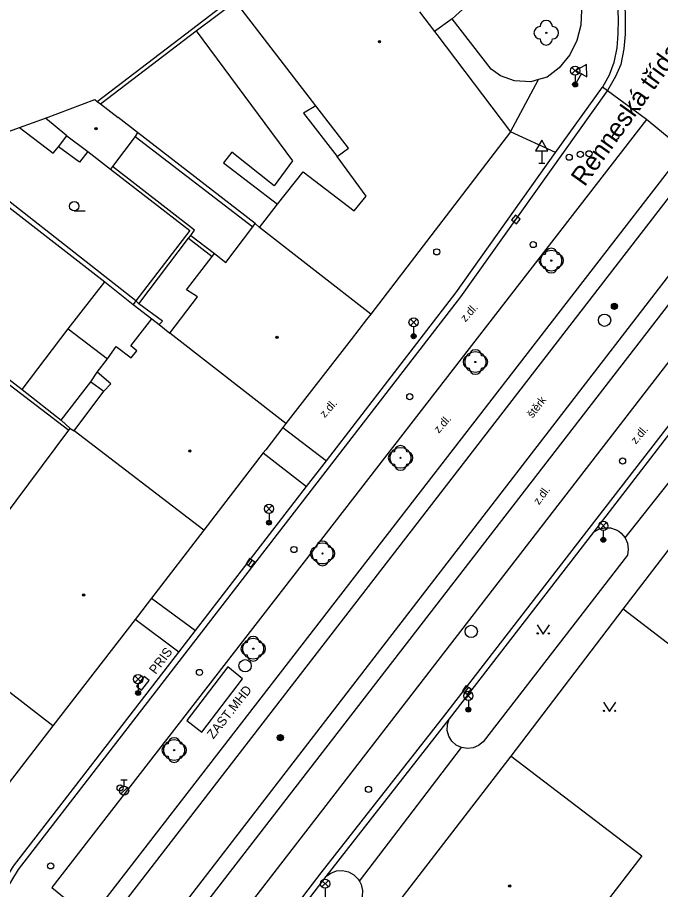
# Model space of a CAD drawing. Extents: x -598932 to -598196, y -1162207 to -1161504.
# Drawn here: x -598884.2 to -598832.1, y -1162121.9 to -1162051.1 of the extents above; entities that cross this region are included whole.
import ezdxf

# ---------------------------------------------------------------- set-up
doc = ezdxf.new("R2010")
doc.units = 0
for name, color, linetype in [('Level 22', 7, 'Continuous'), ('Level 24', 7, 'Continuous'), ('Level 25', 7, 'Continuous'), ('Level 27', 7, 'Continuous'), ('Level 28', 7, 'Continuous'), ('Level 33', 7, 'Continuous'), ('Level 34', 7, 'Continuous'), ('Level 36', 7, 'Continuous'), ('Level 39', 7, 'Continuous'), ('specificka linie pasportu komunikaci', 7, 'Continuous'), ('TM - budovy zdene_ betonove - VP', 7, 'Continuous'), ('TM - chodniky - VP', 7, 'Continuous'), ('TM - komunikace - VP', 7, 'Continuous'), ('TM - MHD - osa koleji', 7, 'Continuous'), ('TM - plot dreveny_ kovovy - VP', 7, 'Continuous'), ('TM - popis objektu', 7, 'Continuous'), ('TM - popis povrchu', 7, 'Continuous'), ('TM - rozhrani mezi zpev. plochami mezi sebou - VP', 7, 'Continuous'), ('TM - rozhrani ploch obecne - VP', 7, 'Continuous'), ('ulice', 7, 'Continuous')]:
    doc.layers.add(name, color=color, linetype=linetype)

msp = doc.modelspace()

# ---------------------------------------------------------------- linework, layer by layer
at = {"layer": 'Level 22'}
for centre in [(-598841.33, -1162052.38), (-598840.92, -1162070.87), (-598847.08, -1162079.1), (-598853.15, -1162086.88), (-598859.48, -1162094.64), (-598865.1, -1162102.37), (-598871.51, -1162110.6)]:
    msp.add_circle(centre, 0.05, dxfattribs=at)
for centre, start, end in [((-598841.33, -1162051.88), 0, 180), ((-598841.83, -1162052.38), 90, 270), ((-598840.83, -1162052.38), 270, 90), ((-598841.33, -1162052.88), 180, 0), ((-598840.92, -1162070.37), 0, 180), ((-598841.42, -1162070.87), 90, 270), ((-598840.42, -1162070.87), 270, 90), ((-598840.92, -1162071.37), 180, 0), ((-598847.58, -1162079.1), 90, 270), ((-598847.08, -1162078.6), 0, 180), ((-598846.58, -1162079.1), 270, 90), ((-598847.08, -1162079.6), 180, 0), ((-598853.65, -1162086.88), 90, 270), ((-598853.15, -1162086.38), 0, 180), ((-598852.65, -1162086.88), 270, 90), ((-598853.15, -1162087.38), 180, 0), ((-598859.98, -1162094.64), 90, 270), ((-598859.48, -1162094.14), 0, 180), ((-598858.98, -1162094.64), 270, 90), ((-598859.48, -1162095.14), 180, 0), ((-598865.1, -1162101.87), 0, 180), ((-598865.6, -1162102.37), 90, 270), ((-598864.6, -1162102.37), 270, 90), ((-598865.1, -1162102.87), 180, 0), ((-598871.51, -1162110.1), 0, 180), ((-598872.01, -1162110.6), 90, 270), ((-598871.01, -1162110.6), 270, 90), ((-598871.51, -1162111.1), 180, 0)]:
    msp.add_arc(centre, 0.5, start, end, dxfattribs=at)
at = {"layer": 'Level 24'}
msp.add_lwpolyline([(-598874.177, -1162105.727), (-598873.553, -1162104.945), (-598873.943, -1162104.633), (-598874.567, -1162105.415)], close=True, dxfattribs=at)
at = {"layer": 'Level 25'}
for centre, radius in [((-598835.8, -1162074.58), 0.25), ((-598835.8, -1162074.58), 0.2), ((-598835.8, -1162074.58), 0.15), ((-598835.8, -1162074.58), 0.1), ((-598835.8, -1162074.58), 0.05), ((-598862.9, -1162109.59), 0.25), ((-598862.9, -1162109.59), 0.2), ((-598862.9, -1162109.59), 0.15), ((-598862.9, -1162109.59), 0.1), ((-598862.9, -1162109.59), 0.05)]:
    msp.add_circle(centre, radius, dxfattribs=at)
at = {"layer": 'Level 27'}
for p, q in [((-598843.95, -1162067.732), (-598843.63, -1162067.348)), ((-598865.473, -1162095.615), (-598865.187, -1162095.205)), ((-598847.923, -1162105.935), (-598847.637, -1162105.525))]:
    msp.add_line(p, q, dxfattribs=at)
for points in [[(-598843.757, -1162067.892), (-598843.438, -1162067.507), (-598843.823, -1162067.188), (-598844.142, -1162067.573)], [(-598865.268, -1162095.758), (-598864.982, -1162095.348), (-598865.392, -1162095.062), (-598865.678, -1162095.472)], [(-598847.718, -1162106.078), (-598847.432, -1162105.668), (-598847.842, -1162105.382), (-598848.128, -1162105.792)]]:
    msp.add_lwpolyline(points, close=True, dxfattribs=at)
for centre in [(-598836.6, -1162075.71), (-598847.42, -1162100.97), (-598865.76, -1162103.75)]:
    msp.add_circle(centre, 0.5, dxfattribs=at)
at = {"layer": 'Level 28'}
for p, q in [((-598875.83, -1162113.015), (-598875.33, -1162113.015)), ((-598875.58, -1162113.515), (-598875.58, -1162113.015)), ((-598875.838, -1162114.162), (-598875.308, -1162113.632))]:
    msp.add_line(p, q, dxfattribs=at)
for centre, radius in [((-598835.7, -1162060.82), 0.25), ((-598839.47, -1162062.48), 0.25), ((-598838.57, -1162062.24), 0.25), ((-598837.86, -1162062.2), 0.25), ((-598842.39, -1162069.57), 0.25), ((-598850.21, -1162070.16), 0.25), ((-598852.4, -1162081.92), 0.25), ((-598835.14, -1162087.13), 0.25), ((-598861.8, -1162094.32), 0.25), ((-598869.46, -1162104.3), 0.25), ((-598875.9, -1162113.67), 0.25), ((-598875.58, -1162113.89), 0.375), ((-598855.75, -1162113.78), 0.25), ((-598881.53, -1162120), 0.25)]:
    msp.add_circle(centre, radius, dxfattribs=at)
at = {"layer": 'Level 33'}
for p, q in [((-598839.255, -1162055.72), (-598838.725, -1162055.19)), ((-598839.255, -1162055.19), (-598838.725, -1162055.72)), ((-598838.99, -1162055.83), (-598838.99, -1162056.58)), ((-598852.355, -1162076.15), (-598851.825, -1162075.62)), ((-598852.355, -1162075.62), (-598851.825, -1162076.15)), ((-598852.09, -1162076.26), (-598852.09, -1162077.01)), ((-598864.085, -1162091.28), (-598863.555, -1162090.75)), ((-598864.085, -1162090.75), (-598863.555, -1162091.28)), ((-598863.82, -1162091.39), (-598863.82, -1162092.14)), ((-598836.965, -1162092.67), (-598836.435, -1162092.14)), ((-598836.965, -1162092.14), (-598836.435, -1162092.67)), ((-598836.7, -1162092.78), (-598836.7, -1162093.53)), ((-598874.705, -1162105.11), (-598874.175, -1162104.58)), ((-598874.705, -1162104.58), (-598874.175, -1162105.11)), ((-598874.44, -1162105.22), (-598874.44, -1162105.97)), ((-598847.915, -1162106.46), (-598847.385, -1162105.93)), ((-598847.915, -1162105.93), (-598847.385, -1162106.46)), ((-598847.65, -1162106.57), (-598847.65, -1162107.32)), ((-598859.535, -1162121.71), (-598859.005, -1162121.18)), ((-598859.535, -1162121.18), (-598859.005, -1162121.71)), ((-598859.27, -1162121.82), (-598859.27, -1162122.57))]:
    msp.add_line(p, q, dxfattribs=at)
for centre, radius in [((-598838.99, -1162055.455), 0.375), ((-598838.99, -1162056.58), 0.2), ((-598838.99, -1162056.58), 0.145), ((-598838.99, -1162056.58), 0.0876), ((-598852.09, -1162075.885), 0.375), ((-598852.09, -1162077.01), 0.2), ((-598852.09, -1162077.01), 0.145), ((-598852.09, -1162077.01), 0.0876), ((-598863.82, -1162091.015), 0.375), ((-598863.82, -1162092.14), 0.2), ((-598863.82, -1162092.14), 0.145), ((-598863.82, -1162092.14), 0.0876), ((-598836.7, -1162092.405), 0.375), ((-598836.7, -1162093.53), 0.2), ((-598836.7, -1162093.53), 0.145), ((-598836.7, -1162093.53), 0.0876), ((-598874.44, -1162104.845), 0.375), ((-598874.44, -1162105.97), 0.2), ((-598874.44, -1162105.97), 0.145), ((-598874.44, -1162105.97), 0.0876), ((-598847.65, -1162106.195), 0.375), ((-598847.65, -1162107.32), 0.2), ((-598847.65, -1162107.32), 0.145), ((-598847.65, -1162107.32), 0.0876), ((-598859.27, -1162121.445), 0.375)]:
    msp.add_circle(centre, radius, dxfattribs=at)
at = {"layer": 'Level 34'}
for p, q in [((-598838.483, -1162055.697), (-598838.99, -1162056.58)), ((-598839.207, -1162056.456), (-598838.773, -1162056.704)), ((-598841.69, -1162061.952), (-598841.69, -1162062.97)), ((-598841.94, -1162062.97), (-598841.44, -1162062.97))]:
    msp.add_line(p, q, dxfattribs=at)
for points in [[(-598838.917, -1162055.448), (-598838.05, -1162055.946), (-598838.052, -1162054.946)], [(-598842.19, -1162061.952), (-598841.19, -1162061.952), (-598841.69, -1162061.086)]]:
    msp.add_lwpolyline(points, close=True, dxfattribs=at)
at = {"layer": 'Level 36'}
msp.add_line((-598879.62, -1162066.835), (-598878.745, -1162066.835), dxfattribs=at)
for points in [[(-598842.07, -1162100.43), (-598841.57, -1162101.18), (-598841.07, -1162100.43)], [(-598836.69, -1162106.71), (-598836.19, -1162107.46), (-598835.69, -1162106.71)]]:
    msp.add_lwpolyline(points, dxfattribs=at)
for centre, radius in [((-598879.62, -1162066.46), 0.375), ((-598842.02, -1162101.13), 0.05), ((-598841.121, -1162101.13), 0.05), ((-598836.64, -1162107.41), 0.05), ((-598835.741, -1162107.41), 0.05)]:
    msp.add_circle(centre, radius, dxfattribs=at)
at = {"layer": 'Level 39'}
for centre, radius in [((-598854.86, -1162053.1), 0.09), ((-598854.86, -1162053.1), 0.0398), ((-598877.86, -1162060.16), 0.09), ((-598877.86, -1162060.16), 0.0398), ((-598863.17, -1162077.1), 0.09), ((-598863.17, -1162077.1), 0.0398), ((-598870.24, -1162086.33), 0.09), ((-598870.24, -1162086.33), 0.0398), ((-598878.86, -1162098.02), 0.09), ((-598878.86, -1162098.02), 0.0398), ((-598844.29, -1162121.64), 0.09), ((-598844.29, -1162121.64), 0.0398)]:
    msp.add_circle(centre, radius, dxfattribs=at)
at = {"layer": 'specificka linie pasportu komunikaci'}
for points in [[(-598837.317, -1162044.343), (-598836.54, -1162043.93), (-598836.09, -1162044.73), (-598836.314, -1162044.929), (-598835.791, -1162046.071), (-598835.302, -1162047.601), (-598834.998, -1162049.186), (-598834.982, -1162049.673), (-598834.961, -1162049.97), (-598834.92, -1162051.258), (-598834.938, -1162052.498), (-598835.038, -1162053.679), (-598835.29, -1162054.947), (-598835.716, -1162055.932), (-598836.358, -1162057.059), (-598836.37, -1162057.08)], [(-598848.95, -1162051.24), (-598850.4, -1162052.27)], [(-598840.57, -1162062.11), (-598844.22, -1162060.41), (-598841.96, -1162056.18)], [(-598834.938, -1162093.363), (-598829.379, -1162086.369), (-598827.311, -1162083.663)], [(-598862.71, -1162084.42), (-598859.17, -1162087.11)], [(-598864.29, -1162086.48), (-598860.79, -1162089.21)], [(-598873.34, -1162098.26), (-598869.79, -1162100.89)], [(-598871.14, -1162102.64), (-598874.67, -1162099.99)], [(-598856.49, -1162121.25), (-598848.199, -1162110.398)]]:
    msp.add_lwpolyline(points, dxfattribs=at)
at = {"layer": 'TM - budovy zdene_ betonove - VP'}
for points in [[(-598860.03, -1162058.3), (-598866.55, -1162049.83)], [(-598851.6, -1162050.69), (-598850.4, -1162052.27), (-598850.2, -1162052.53)], [(-598850.2, -1162052.53), (-598844.22, -1162060.41)], [(-598881.96, -1162059.32), (-598877.95, -1162057.8)], [(-598877.95, -1162057.8), (-598877.75, -1162057.95)], [(-598877.75, -1162057.95), (-598877.49, -1162058.15)], [(-598877.49, -1162058.15), (-598876.07, -1162059.26)], [(-598857.38, -1162061.75), (-598860.03, -1162058.3)], [(-598880.23, -1162060.74), (-598881.96, -1162059.32)], [(-598874.5, -1162060.47), (-598876.07, -1162059.26)], [(-598880.23, -1162060.74), (-598878.52, -1162062.01)], [(-598874.68, -1162060.8), (-598876.53, -1162063.22)], [(-598874.5, -1162060.47), (-598874.68, -1162060.8)], [(-598844.22, -1162060.41), (-598855.57, -1162075.21)], [(-598858.3, -1162062.43), (-598857.38, -1162061.75)], [(-598878.52, -1162062.01), (-598876.68, -1162063.44)], [(-598855.94, -1162065.64), (-598858.3, -1162062.43)], [(-598876.53, -1162063.22), (-598876.68, -1162063.44)], [(-598863.13, -1162066.29), (-598861.06, -1162063.66)], [(-598861.06, -1162063.66), (-598856.91, -1162066.84)], [(-598856.91, -1162066.84), (-598855.94, -1162065.64)], [(-598864.6, -1162068.19), (-598863.13, -1162066.29)], [(-598867.33, -1162071.02), (-598865.12, -1162068.13)], [(-598865.12, -1162068.13), (-598864.95, -1162067.87)], [(-598864.95, -1162067.87), (-598864.6, -1162068.19)], [(-598855.57, -1162075.21), (-598864.6, -1162068.19)], [(-598870.52, -1162073.25), (-598868.43, -1162070.54)], [(-598868.43, -1162070.54), (-598868.23, -1162070.29)], [(-598868.23, -1162070.29), (-598867.33, -1162071.02)], [(-598869.61, -1162073.81), (-598870.52, -1162073.25)], [(-598871.87, -1162076.75), (-598869.61, -1162073.81)], [(-598855.57, -1162075.21), (-598855.92, -1162075.66)], [(-598875.04, -1162077.8), (-598873.32, -1162075.59)], [(-598873.32, -1162075.59), (-598872.73, -1162076.06)], [(-598855.92, -1162075.66), (-598857.16, -1162077.28)], [(-598872.73, -1162076.06), (-598871.87, -1162076.75)], [(-598862.45, -1162084.09), (-598871.87, -1162076.75)], [(-598857.16, -1162077.28), (-598862.45, -1162084.09)], [(-598876.92, -1162078.84), (-598876.23, -1162077.84)], [(-598876.23, -1162077.84), (-598875, -1162078.75)], [(-598874.53, -1162078.2), (-598875.04, -1162077.8)], [(-598875, -1162078.75), (-598874.53, -1162078.2)], [(-598877.75, -1162079.92), (-598876.92, -1162078.84)], [(-598876.65, -1162080.87), (-598877.75, -1162079.92)], [(-598877.23, -1162081.48), (-598876.65, -1162080.87)], [(-598879.63, -1162084.69), (-598877.23, -1162081.48)], [(-598862.71, -1162084.42), (-598864.09, -1162086.22)], [(-598862.45, -1162084.09), (-598862.71, -1162084.42)], [(-598885.45, -1162091.87), (-598880.06, -1162084.64)], [(-598880.06, -1162084.64), (-598879.95, -1162084.5)], [(-598879.95, -1162084.5), (-598879.63, -1162084.69)], [(-598869.1, -1162092.74), (-598879.63, -1162084.69)], [(-598864.09, -1162086.22), (-598864.29, -1162086.48), (-598869.1, -1162092.74)], [(-598869.1, -1162092.74), (-598873.34, -1162098.26)], [(-598835.09, -1162099.17), (-598830.54, -1162093.24)], [(-598873.34, -1162098.26), (-598874.48, -1162099.75)], [(-598824.4, -1162107.36), (-598835.09, -1162099.17)], [(-598874.48, -1162099.75), (-598874.67, -1162099.99), (-598881.36, -1162108.64)], [(-598881.36, -1162108.64), (-598890.53, -1162101.53)], [(-598881.36, -1162108.64), (-598887.46, -1162116.53)], [(-598855.09, -1162125.28), (-598844.18, -1162111.08)], [(-598844.18, -1162111.08), (-598833.57, -1162119.19)], [(-598833.57, -1162119.19), (-598844.54, -1162133.41)]]:
    msp.add_lwpolyline(points, dxfattribs=at)
at = {"layer": 'TM - chodniky - VP'}
for points in [[(-598845.8, -1162055.33), (-598848.95, -1162051.24), (-598841.6, -1162044.56)], [(-598839.27, -1162047.27), (-598838.82, -1162048.52), (-598838.68, -1162049.28), (-598838.48, -1162050.55), (-598838.53, -1162051.76), (-598838.86, -1162053.01)], [(-598838.86, -1162053.01), (-598839.42, -1162054.18), (-598840.28, -1162055.22), (-598841.26, -1162055.99), (-598841.96, -1162056.18), (-598842.59, -1162056.36), (-598843.91, -1162056.27)], [(-598843.91, -1162056.27), (-598845.05, -1162055.87), (-598845.8, -1162055.33)], [(-598830.15, -1162061.94), (-598878.32, -1162124.28), (-598878.73, -1162124)], [(-598872.98, -1162129), (-598873.3, -1162128.69), (-598824.95, -1162066.1)], [(-598840.92, -1162070.02), (-598840.629, -1162070.071), (-598840.374, -1162070.219), (-598840.184, -1162070.445), (-598840.083, -1162070.722), (-598840.083, -1162071.018), (-598840.184, -1162071.295), (-598840.374, -1162071.521), (-598840.629, -1162071.669), (-598840.92, -1162071.72), (-598841.211, -1162071.669), (-598841.466, -1162071.521), (-598841.656, -1162071.295), (-598841.757, -1162071.018), (-598841.757, -1162070.722), (-598841.656, -1162070.445), (-598841.466, -1162070.219), (-598841.211, -1162070.071), (-598840.92, -1162070.02)], [(-598847.08, -1162078.25), (-598846.789, -1162078.301), (-598846.534, -1162078.449), (-598846.344, -1162078.675), (-598846.243, -1162078.952), (-598846.243, -1162079.248), (-598846.344, -1162079.525), (-598846.534, -1162079.751), (-598846.789, -1162079.899), (-598847.08, -1162079.95), (-598847.371, -1162079.899), (-598847.626, -1162079.751), (-598847.816, -1162079.525), (-598847.917, -1162079.248), (-598847.917, -1162078.952), (-598847.816, -1162078.675), (-598847.626, -1162078.449), (-598847.371, -1162078.301), (-598847.08, -1162078.25)], [(-598853.15, -1162086.03), (-598852.859, -1162086.081), (-598852.604, -1162086.229), (-598852.414, -1162086.455), (-598852.313, -1162086.732), (-598852.313, -1162087.028), (-598852.414, -1162087.305), (-598852.604, -1162087.531), (-598852.859, -1162087.679), (-598853.15, -1162087.73), (-598853.441, -1162087.679), (-598853.696, -1162087.531), (-598853.886, -1162087.305), (-598853.987, -1162087.028), (-598853.987, -1162086.732), (-598853.886, -1162086.455), (-598853.696, -1162086.229), (-598853.441, -1162086.081), (-598853.15, -1162086.03)], [(-598837.49, -1162092.92), (-598837.071, -1162092.674), (-598836.6, -1162092.553), (-598836.115, -1162092.568), (-598835.652, -1162092.718), (-598835.44, -1162092.84), (-598835.249, -1162092.99), (-598834.938, -1162093.363), (-598834.742, -1162093.808), (-598834.678, -1162094.289), (-598834.75, -1162094.77)], [(-598859.48, -1162093.79), (-598859.271, -1162093.816), (-598859.075, -1162093.892), (-598858.904, -1162094.015), (-598858.768, -1162094.175), (-598858.675, -1162094.364), (-598858.632, -1162094.57), (-598858.641, -1162094.78), (-598858.701, -1162094.982), (-598858.809, -1162095.163), (-598858.957, -1162095.311), (-598859.138, -1162095.419), (-598859.34, -1162095.479), (-598859.55, -1162095.488), (-598859.756, -1162095.445), (-598859.945, -1162095.352), (-598860.105, -1162095.216), (-598860.228, -1162095.045), (-598860.304, -1162094.849), (-598860.33, -1162094.64), (-598860.33, -1162094.48)], [(-598859.82, -1162093.82), (-598859.48, -1162093.79)], [(-598834.75, -1162094.77), (-598846.45, -1162109.92)], [(-598865.1, -1162101.52), (-598864.809, -1162101.571), (-598864.554, -1162101.719), (-598864.364, -1162101.945), (-598864.263, -1162102.222), (-598864.263, -1162102.518), (-598864.364, -1162102.795), (-598864.554, -1162103.021), (-598864.809, -1162103.169), (-598865.1, -1162103.22), (-598865.391, -1162103.169), (-598865.646, -1162103.021), (-598865.836, -1162102.795), (-598865.937, -1162102.518), (-598865.937, -1162102.222), (-598865.836, -1162101.945), (-598865.646, -1162101.719), (-598865.391, -1162101.571), (-598865.1, -1162101.52)], [(-598846.45, -1162109.92), (-598846.816, -1162110.226), (-598847.254, -1162110.416), (-598847.728, -1162110.475), (-598848.199, -1162110.398), (-598848.63, -1162110.19), (-598848.983, -1162109.87), (-598849.233, -1162109.463), (-598849.357, -1162109.002), (-598849.345, -1162108.525), (-598849.2, -1162108.07)], [(-598871.51, -1162109.75), (-598871.219, -1162109.801), (-598870.964, -1162109.949), (-598870.774, -1162110.175), (-598870.673, -1162110.452), (-598870.673, -1162110.748), (-598870.774, -1162111.025), (-598870.964, -1162111.251), (-598871.219, -1162111.399), (-598871.51, -1162111.45), (-598871.801, -1162111.399), (-598872.056, -1162111.251), (-598872.246, -1162111.025), (-598872.347, -1162110.748), (-598872.347, -1162110.452), (-598872.246, -1162110.175), (-598872.056, -1162109.949), (-598871.801, -1162109.801), (-598871.51, -1162109.75)], [(-598859.22, -1162120.87), (-598858.818, -1162120.58), (-598858.352, -1162120.413), (-598857.857, -1162120.383), (-598857.374, -1162120.491), (-598856.94, -1162120.73), (-598856.589, -1162121.081), (-598856.49, -1162121.25), (-598856.35, -1162121.515), (-598856.242, -1162121.999), (-598856.273, -1162122.494), (-598856.44, -1162122.96)]]:
    msp.add_lwpolyline(points, dxfattribs=at)
at = {"layer": 'TM - komunikace - VP'}
for points in [[(-598835.54, -1162050), (-598835.5, -1162051.263), (-598835.518, -1162052.47), (-598835.613, -1162053.598), (-598835.85, -1162054.79)], [(-598835.85, -1162054.79), (-598836.23, -1162055.83)], [(-598836.23, -1162055.83), (-598836.78, -1162056.79)], [(-598903.02, -1162146.22), (-598892.32, -1162132.4), (-598891.27, -1162131.04), (-598890.34, -1162129.52), (-598884.54, -1162120.02), (-598871.14, -1162102.64), (-598869.79, -1162100.89), (-598860.79, -1162089.21), (-598859.17, -1162087.11), (-598848.67, -1162073.5), (-598840.57, -1162062.11), (-598836.78, -1162056.79)], [(-598833.19, -1162059.42), (-598859.82, -1162093.82), (-598859.96, -1162094)], [(-598830.15, -1162061.94), (-598833.19, -1162059.42)], [(-598815.12, -1162065.99), (-598816.63, -1162066.78), (-598817.82, -1162067.68), (-598819.04, -1162068.9), (-598819.92, -1162070.07), (-598829.24, -1162082.19), (-598837.49, -1162092.92)], [(-598822.76, -1162067.88), (-598871.05, -1162130.45)], [(-598837.49, -1162092.92), (-598849.2, -1162108.07)], [(-598860.2, -1162094.31), (-598860.33, -1162094.48), (-598881.45, -1162121.76), (-598880.28, -1162122.7)], [(-598859.96, -1162094), (-598860.2, -1162094.31)], [(-598849.2, -1162108.07), (-598859.22, -1162120.87)], [(-598859.22, -1162120.87), (-598869.4, -1162134.18)]]:
    msp.add_lwpolyline(points, dxfattribs=at)
at = {"layer": 'TM - MHD - osa koleji'}
for points in [[(-598829.26, -1162062.96), (-598932.017, -1162196.015)], [(-598932.017, -1162202.584), (-598826.1, -1162065.26)]]:
    msp.add_lwpolyline(points, dxfattribs=at)
at = {"layer": 'TM - plot dreveny_ kovovy - VP'}
msp.add_lwpolyline([(-598844.18, -1162111.08), (-598835.09, -1162099.17)], dxfattribs=at)
at = {"layer": 'TM - rozhrani mezi zpev. plochami mezi sebou - VP'}
for points in [[(-598836.37, -1162057.08), (-598836.78, -1162056.79)], [(-598932.017, -1162184.621), (-598918.81, -1162167.54), (-598915.07, -1162162.69), (-598910.48, -1162156.71), (-598902.62, -1162146.52), (-598890.86, -1162131.32), (-598884.13, -1162120.3), (-598848.27, -1162073.8), (-598836.37, -1162057.08)], [(-598833.19, -1162059.42), (-598836.37, -1162057.08)]]:
    msp.add_lwpolyline(points, dxfattribs=at)
at = {"layer": 'TM - rozhrani ploch obecne - VP'}
for points in [[(-598877.75, -1162057.95), (-598867.59, -1162050.19)], [(-598869.74, -1162052.21), (-598866.55, -1162049.83)], [(-598877.49, -1162058.15), (-598869.74, -1162052.21)], [(-598869.74, -1162052.21), (-598861.91, -1162062.78)], [(-598860.03, -1162058.3), (-598861.01, -1162058.91)], [(-598861.01, -1162058.91), (-598858.3, -1162062.43)], [(-598884.05, -1162060.07), (-598881.96, -1162059.32)], [(-598889.88, -1162062.18), (-598884.05, -1162060.07)], [(-598884.05, -1162060.07), (-598881.33, -1162062.14)], [(-598880.89, -1162061.64), (-598880.23, -1162060.74)], [(-598874.68, -1162060.8), (-598865.12, -1162068.13)], [(-598864.95, -1162067.87), (-598874.5, -1162060.47)], [(-598881.33, -1162062.14), (-598880.89, -1162061.64)], [(-598879.19, -1162062.88), (-598880.89, -1162061.64)], [(-598890.56, -1162062.18), (-598877.13, -1162072.6)], [(-598874.62, -1162074.13), (-598889.88, -1162062.18)], [(-598878.52, -1162062.01), (-598879.19, -1162062.88)], [(-598866.83, -1162062.07), (-598867.5, -1162062.94)], [(-598863.4, -1162064.8), (-598866.83, -1162062.07)], [(-598867.5, -1162062.94), (-598863.13, -1162066.29)], [(-598861.91, -1162062.78), (-598863.4, -1162064.8)], [(-598876.68, -1162063.44), (-598870.24, -1162068.44)], [(-598869.87, -1162068.39), (-598876.53, -1162063.22)], [(-598870.24, -1162068.44), (-598874.62, -1162074.13)], [(-598870.34, -1162069.06), (-598870.17, -1162068.83)], [(-598870.17, -1162068.83), (-598869.87, -1162068.39)], [(-598870.17, -1162068.83), (-598868.23, -1162070.29)], [(-598874.38, -1162074.38), (-598870.34, -1162069.06)], [(-598870.34, -1162069.06), (-598868.43, -1162070.54)], [(-598820.26, -1162069.85), (-598837.88, -1162092.61), (-598849.59, -1162107.76), (-598859.61, -1162120.56), (-598869.79, -1162133.87), (-598880.39, -1162147.44), (-598892.62, -1162163.26), (-598900.1, -1162173.29), (-598909.58, -1162185.34), (-598919.91, -1162198.66), (-598926.357, -1162206.96)], [(-598880.1, -1162076.42), (-598877.13, -1162072.6)], [(-598877.13, -1162072.6), (-598874.83, -1162074.43)], [(-598874.62, -1162074.13), (-598874.83, -1162074.43)], [(-598874.83, -1162074.43), (-598873.32, -1162075.59)], [(-598874.38, -1162074.38), (-598874.62, -1162074.13)], [(-598872.46, -1162075.8), (-598874.38, -1162074.38)], [(-598872.46, -1162075.8), (-598872.73, -1162076.06)], [(-598883.85, -1162081.33), (-598880.1, -1162076.42)], [(-598880.1, -1162076.42), (-598876.92, -1162078.84)], [(-598889.78, -1162077.22), (-598880.06, -1162084.64)], [(-598889.59, -1162076.93), (-598883.85, -1162081.33)], [(-598878.28, -1162080.7), (-598877.75, -1162079.92)], [(-598880.69, -1162083.82), (-598878.28, -1162080.7)], [(-598878.28, -1162080.7), (-598877.23, -1162081.48)], [(-598883.85, -1162081.33), (-598880.69, -1162083.82)], [(-598880.69, -1162083.82), (-598879.95, -1162084.5)], [(-598865.96, -1162104.81), (-598867.17, -1162103.85), (-598870.5, -1162108.2), (-598869.27, -1162109.14)], [(-598869.27, -1162109.14), (-598865.96, -1162104.81)]]:
    msp.add_lwpolyline(points, dxfattribs=at)

# ---------------------------------------------------------------- texts
at = {"layer": 'TM - popis objektu'}
for s, rotation, p in [('PRIS', 53.28, (-598873.01, -1162104.5)), ('ZAST.MHD', 51.74, (-598868.34, -1162109.75))]:
    msp.add_text(s, height=0.75, rotation=rotation, dxfattribs=at).set_placement(p)
at = {"layer": 'TM - popis povrchu'}
for s, rotation, p in [('z.dl.', 48.28, (-598847.89, -1162075.9)), ('z.dl.', 48.28, (-598859.3, -1162083.67)), ('štěrk', 52.36, (-598842.44, -1162083.7)), ('z.dl.', 48.28, (-598850.05, -1162084.93)), ('z.dl.', 49.56, (-598834.06, -1162085.81)), ('z.dl.', 53.54, (-598841.92, -1162090.74))]:
    msp.add_text(s, height=0.65, rotation=rotation, dxfattribs=at).set_placement(p)
at = {"layer": 'ulice'}
msp.add_text('Renneská třída', height=1.5, rotation=54.35211, dxfattribs=at).set_placement((-598838.221, -1162064.931))

doc.saveas('drawing.dxf')
